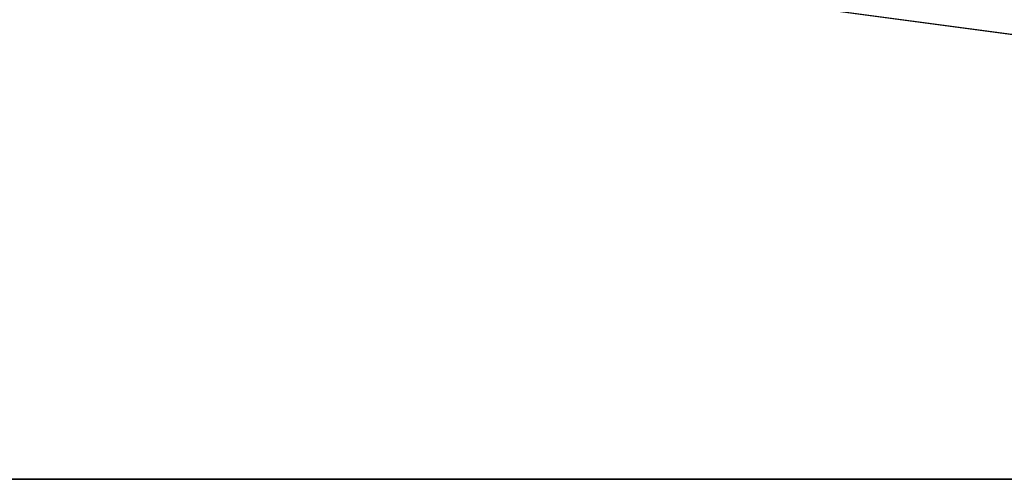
# Model space of a CAD drawing. Header units: millimetres. Extents: x -150 to 150, y -85 to 1149.
# Tile 742 of 1056: x -50.229 to -49.373, y 1007.9 to 1008.3. Entities that reach past the tile are written whole.
import ezdxf

# ---------------------------------------------------------------- set-up
doc = ezdxf.new("R2010")
doc.units = ezdxf.units.MM
doc.header["$LTSCALE"] = 21.359881
doc.layers.add('9022', color=7, linetype='CONTINUOUS')
doc.layers.add('9025', color=7, linetype='CONTINUOUS')

msp = doc.modelspace()

# ---------------------------------------------------------------- linework, layer by layer
at = {"layer": '9022', "linetype": 'CONTINUOUS'}
for points in [[(-57.6942, 1007.9, 161.3017), (-46.58738, 1007.9, 157.18449), (-68.23326, 1007.9, 433.8322), (-57.6942, 1007.9, 161.3017)], [(-68.23326, 1007.9, 433.8322), (-46.58738, 1007.9, 157.18449), (-46.46939, 1007.9, 442.85394), (-68.23326, 1007.9, 433.8322)]]:
    msp.add_3dface(points, dxfattribs=at)
at = {"layer": '9025', "linetype": 'CONTINUOUS'}
for points in [[(-57.6942, 1007.9, 161.3017), (-68.23326, 1009.4, 166.1678), (-46.46939, 1009.4, 157.14606), (-57.6942, 1007.9, 161.3017)], [(-68.23326, 1007.9, 433.8322), (-46.46939, 1007.9, 442.85394), (-57.6942, 1009.4, 438.6983), (-68.23326, 1007.9, 433.8322)], [(-46.58738, 1007.9, 157.18449), (-57.6942, 1007.9, 161.3017), (-46.46939, 1009.4, 157.14606), (-46.58738, 1007.9, 157.18449)], [(-46.46939, 1007.9, 442.85394), (-46.58738, 1009.4, 442.81551), (-57.6942, 1009.4, 438.6983), (-46.46939, 1007.9, 442.85394)]]:
    msp.add_3dface(points, dxfattribs=at)

doc.saveas('drawing.dxf')
